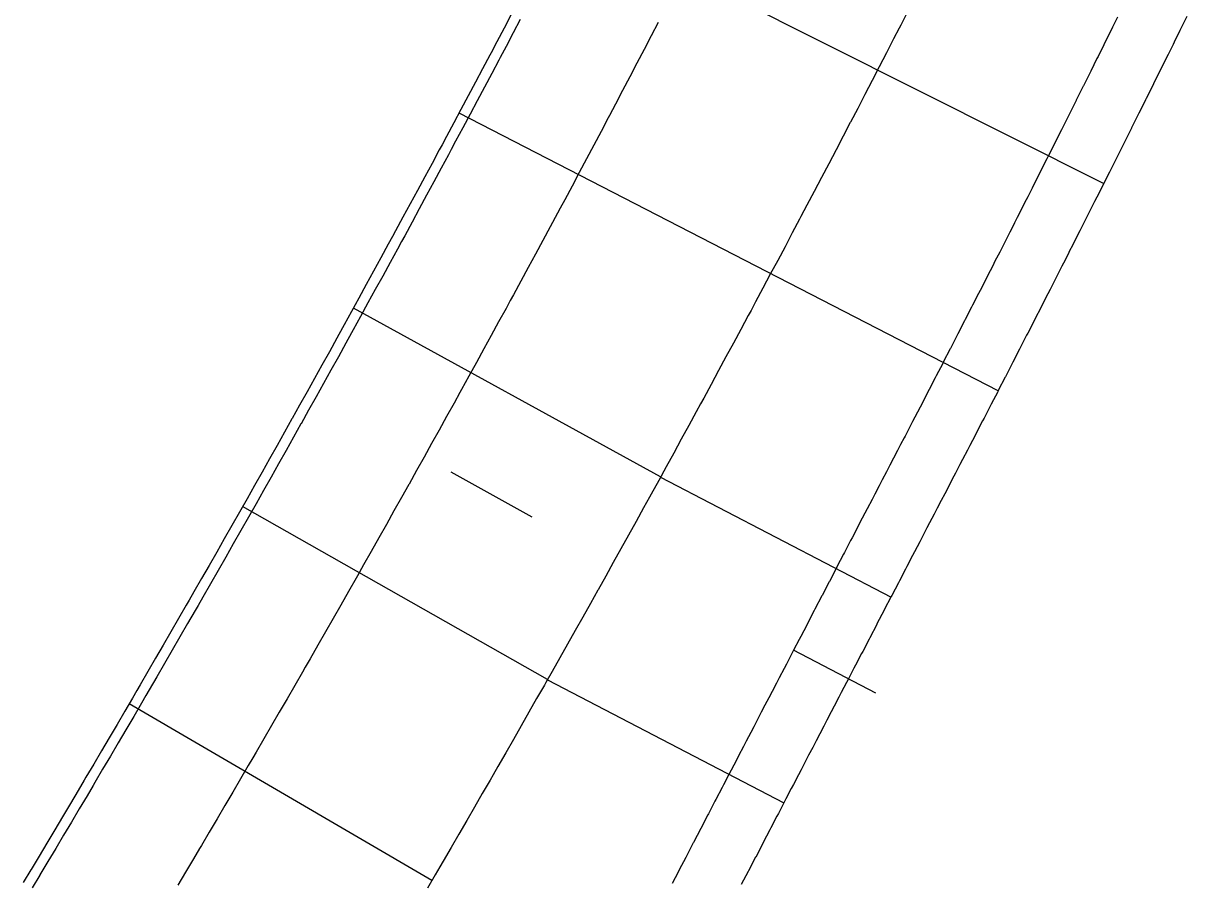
# Model space of a CAD drawing. Extents: x 2145147 to 2158018, y 137519 to 148068.
# Drawn here: x 2150523 to 2150598.2, y 144029.1 to 144084.6 of the extents above; entities that cross this region are included whole.
import ezdxf

# ---------------------------------------------------------------- set-up
doc = ezdxf.new("R2010")
doc.units = 0
for name, color, linetype in [('PR_Align_Ramp_B', 7, 'Continuous'), ('PR_Align_Ramp_F', 7, 'Continuous'), ('PR_Joint_Contraction', 7, 'Continuous'), ('PR_Joint_Long', 7, 'Continuous'), ('PR_Road_Concrete', 7, 'Continuous')]:
    doc.layers.add(name, color=color, linetype=linetype)

msp = doc.modelspace()

# ---------------------------------------------------------------- linework, layer by layer
at = {"layer": 'PR_Align_Ramp_B'}
msp.add_lwpolyline([(2150578.087, 144041.241), (2150572.765, 144044.011)], dxfattribs=at)
at = {"layer": 'PR_Align_Ramp_F'}
msp.add_lwpolyline([(2150555.869, 144052.612), (2150550.627, 144055.531)], dxfattribs=at)
at = {"layer": 'PR_Joint_Contraction'}
for p, q in [((2150592.816, 144074.185), (2150557.945, 144091.715)), ((2150585.991, 144060.781), (2150551.138, 144078.754)), ((2150564.171, 144055.223), (2150544.308, 144066.144)), ((2150564.166, 144055.213), (2150579.069, 144047.457)), ((2150556.859, 144042.125), (2150537.14, 144053.302)), ((2150556.851, 144042.11), (2150572.143, 144034.152)), ((2150549.379, 144029.124), (2150529.806, 144040.556))]:
    msp.add_line(p, q, dxfattribs=at)
at = {"layer": 'PR_Joint_Long'}
for points in [[(2150580.156, 144085.34), (2150579.696, 144084.443), (2150579.596, 144084.248), (2150579.233, 144083.542), (2150578.771, 144082.644), (2150578.308, 144081.746), (2150577.844, 144080.848), (2150577.379, 144079.951), (2150576.913, 144079.054), (2150576.448, 144078.16), (2150576.438, 144078.142), (2150575.98, 144077.262), (2150575.512, 144076.366), (2150575.043, 144075.471), (2150574.573, 144074.576), (2150574.103, 144073.682), (2150573.632, 144072.789), (2150573.247, 144072.06), (2150573.159, 144071.893), (2150572.687, 144071.001), (2150572.214, 144070.109), (2150571.74, 144069.216), (2150571.265, 144068.325), (2150570.789, 144067.433), (2150570.313, 144066.543), (2150570.018, 144065.992), (2150569.834, 144065.65), (2150569.357, 144064.761), (2150568.878, 144063.872), (2150568.398, 144062.982), (2150567.918, 144062.093), (2150567.437, 144061.205), (2150566.955, 144060.318), (2150566.752, 144059.943), (2150566.471, 144059.428), (2150565.988, 144058.542), (2150565.504, 144057.655), (2150565.019, 144056.768), (2150564.533, 144055.882), (2150564.047, 144054.997), (2150563.56, 144054.113), (2150563.45, 144053.914), (2150563.071, 144053.226), (2150562.582, 144052.343), (2150562.092, 144051.459), (2150561.602, 144050.575), (2150561.111, 144049.692), (2150560.619, 144048.81), (2150560.127, 144047.93), (2150560.113, 144047.905), (2150559.632, 144047.046), (2150559.138, 144046.164), (2150558.643, 144045.284), (2150558.147, 144044.403), (2150557.65, 144043.523), (2150557.153, 144042.644), (2150556.743, 144041.92), (2150556.654, 144041.763), (2150556.156, 144040.886), (2150555.656, 144040.008), (2150555.155, 144039.13), (2150554.654, 144038.252), (2150554.152, 144037.375), (2150553.65, 144036.5), (2150553.335, 144035.951), (2150553.145, 144035.621), (2150552.642, 144034.747), (2150552.137, 144033.872), (2150551.631, 144032.997), (2150551.124, 144032.123), (2150550.617, 144031.249), (2150550.109, 144030.377), (2150549.891, 144030.002), (2150549.599, 144029.502), (2150549.09, 144028.63)], [(2150564.023, 144084.612), (2150563.569, 144083.74), (2150563.106, 144082.855), (2150562.643, 144081.971), (2150562.179, 144081.087), (2150561.715, 144080.204), (2150561.249, 144079.32), (2150560.868, 144078.599), (2150560.783, 144078.438), (2150560.316, 144077.556), (2150559.849, 144076.674), (2150559.38, 144075.792), (2150558.911, 144074.911), (2150558.441, 144074.03), (2150557.97, 144073.15), (2150557.678, 144072.606), (2150557.499, 144072.27), (2150557.026, 144071.391), (2150556.553, 144070.512), (2150556.079, 144069.633), (2150555.604, 144068.755), (2150555.129, 144067.877), (2150554.653, 144067), (2150554.453, 144066.632), (2150554.176, 144066.123), (2150553.698, 144065.246), (2150553.22, 144064.37), (2150552.741, 144063.494), (2150552.261, 144062.619), (2150551.78, 144061.744), (2150551.298, 144060.87), (2150551.192, 144060.677), (2150550.816, 144059.996), (2150550.333, 144059.122), (2150549.849, 144058.249), (2150549.365, 144057.376), (2150548.879, 144056.504), (2150548.393, 144055.632), (2150547.906, 144054.76), (2150547.896, 144054.741), (2150547.419, 144053.889), (2150546.931, 144053.019), (2150546.441, 144052.149), (2150545.952, 144051.279), (2150545.461, 144050.409), (2150544.969, 144049.54), (2150544.564, 144048.824), (2150544.478, 144048.672), (2150543.984, 144047.804), (2150543.491, 144046.936), (2150542.996, 144046.069), (2150542.501, 144045.202), (2150542.005, 144044.336), (2150541.508, 144043.47), (2150541.197, 144042.928), (2150541.011, 144042.605), (2150540.513, 144041.74), (2150540.014, 144040.875), (2150539.514, 144040.011), (2150539.014, 144039.147), (2150538.512, 144038.284), (2150538.01, 144037.421), (2150537.796, 144037.052), (2150537.508, 144036.559), (2150537.004, 144035.696), (2150536.5, 144034.835), (2150535.995, 144033.974), (2150535.489, 144033.113), (2150534.983, 144032.253), (2150534.475, 144031.393), (2150534.359, 144031.197), (2150533.968, 144030.534), (2150533.459, 144029.675), (2150532.949, 144028.816)], [(2150593.717, 144084.961), (2150593.396, 144084.312), (2150593.274, 144084.064), (2150592.926, 144083.362), (2150592.83, 144083.168), (2150592.455, 144082.413), (2150592.385, 144082.273), (2150591.984, 144081.465), (2150591.94, 144081.377), (2150591.512, 144080.517), (2150591.494, 144080.482), (2150591.048, 144079.587), (2150591.039, 144079.569), (2150590.601, 144078.693), (2150590.566, 144078.622), (2150590.565, 144078.621), (2150590.154, 144077.798), (2150590.091, 144077.674), (2150589.705, 144076.904), (2150589.616, 144076.727), (2150589.256, 144076.011), (2150589.141, 144075.78), (2150588.807, 144075.117), (2150588.664, 144074.834), (2150588.357, 144074.224), (2150588.187, 144073.888), (2150587.906, 144073.332), (2150587.71, 144072.943), (2150587.455, 144072.439), (2150587.231, 144071.998), (2150587.052, 144071.644), (2150587.003, 144071.547), (2150586.752, 144071.053), (2150586.551, 144070.656), (2150586.273, 144070.108), (2150586.098, 144069.764), (2150585.792, 144069.164), (2150585.644, 144068.873), (2150585.311, 144068.22), (2150585.19, 144067.982), (2150584.829, 144067.277), (2150584.735, 144067.092), (2150584.347, 144066.334), (2150584.279, 144066.201), (2150583.864, 144065.391), (2150583.823, 144065.311), (2150583.501, 144064.685), (2150583.38, 144064.449), (2150583.366, 144064.422), (2150582.909, 144063.533), (2150582.895, 144063.507), (2150582.451, 144062.644), (2150582.41, 144062.565), (2150581.992, 144061.755), (2150581.924, 144061.624), (2150581.533, 144060.867), (2150581.438, 144060.683), (2150581.073, 144059.979), (2150580.95, 144059.742), (2150580.613, 144059.091), (2150580.462, 144058.802), (2150580.152, 144058.204), (2150579.974, 144057.862), (2150579.913, 144057.746), (2150579.69, 144057.317), (2150579.485, 144056.922), (2150579.228, 144056.43), (2150578.996, 144055.983), (2150578.767, 144055.542), (2150578.507, 144055.043), (2150578.305, 144054.655), (2150578.018, 144054.103), (2150577.843, 144053.768), (2150577.529, 144053.164), (2150577.382, 144052.881), (2150577.039, 144052.224), (2150576.92, 144051.994), (2150576.55, 144051.284), (2150576.458, 144051.107), (2150576.061, 144050.345), (2150575.997, 144050.22), (2150575.572, 144049.405), (2150575.535, 144049.333), (2150575.083, 144048.465), (2150575.073, 144048.446), (2150574.612, 144047.559), (2150574.594, 144047.526), (2150574.15, 144046.672), (2150574.105, 144046.586), (2150573.688, 144045.785), (2150573.616, 144045.646), (2150573.227, 144044.898), (2150573.127, 144044.707), (2150572.765, 144044.011), (2150572.638, 144043.767), (2150572.303, 144043.124), (2150572.149, 144042.827), (2150571.842, 144042.237), (2150571.66, 144041.888), (2150571.38, 144041.35), (2150571.171, 144040.948), (2150570.918, 144040.463), (2150570.682, 144040.008), (2150570.457, 144039.576), (2150570.193, 144039.069), (2150569.995, 144038.688), (2150569.704, 144038.129), (2150569.533, 144037.801), (2150569.215, 144037.189), (2150569.072, 144036.914), (2150568.725, 144036.25), (2150568.61, 144036.027), (2150568.236, 144035.31), (2150568.148, 144035.14), (2150567.747, 144034.37), (2150567.687, 144034.253), (2150567.258, 144033.431), (2150567.225, 144033.366), (2150566.769, 144032.491), (2150566.763, 144032.479), (2150566.301, 144031.592), (2150566.28, 144031.551), (2150565.84, 144030.705), (2150565.791, 144030.611), (2150565.378, 144029.818), (2150565.302, 144029.672), (2150564.916, 144028.931)]]:
    msp.add_lwpolyline(points, dxfattribs=at)
at = {"layer": 'PR_Road_Concrete'}
for points in [[(2150554.507, 144085.118), (2150554.046, 144084.241), (2150553.584, 144083.364), (2150553.206, 144082.649), (2150553.121, 144082.488), (2150552.658, 144081.613), (2150552.194, 144080.738), (2150551.729, 144079.863), (2150551.263, 144078.988), (2150550.797, 144078.114), (2150550.329, 144077.241), (2150550.04, 144076.701), (2150549.861, 144076.368), (2150549.393, 144075.495), (2150548.923, 144074.622), (2150548.453, 144073.75), (2150547.982, 144072.879), (2150547.51, 144072.008), (2150547.038, 144071.137), (2150546.839, 144070.772), (2150546.564, 144070.267), (2150546.09, 144069.397), (2150545.615, 144068.527), (2150545.14, 144067.658), (2150544.663, 144066.79), (2150544.186, 144065.921), (2150543.708, 144065.054), (2150543.603, 144064.861), (2150543.23, 144064.186), (2150542.75, 144063.319), (2150542.27, 144062.453), (2150541.789, 144061.586), (2150541.308, 144060.721), (2150540.825, 144059.855), (2150540.342, 144058.99), (2150540.331, 144058.971), (2150539.858, 144058.126), (2150539.374, 144057.262), (2150538.888, 144056.398), (2150538.402, 144055.535), (2150537.915, 144054.672), (2150537.427, 144053.81), (2150537.025, 144053.099), (2150536.939, 144052.948), (2150536.45, 144052.087), (2150535.96, 144051.226), (2150535.469, 144050.365), (2150534.978, 144049.505), (2150534.486, 144048.645), (2150533.993, 144047.786), (2150533.684, 144047.248), (2150533.499, 144046.927), (2150533.005, 144046.068), (2150532.509, 144045.21), (2150532.013, 144044.352), (2150531.517, 144043.495), (2150531.019, 144042.639), (2150530.521, 144041.782), (2150530.308, 144041.416), (2150530.022, 144040.926), (2150529.523, 144040.071), (2150529.022, 144039.216), (2150528.521, 144038.361), (2150528.019, 144037.507), (2150527.516, 144036.653), (2150527.013, 144035.8), (2150526.898, 144035.605), (2150526.509, 144034.947), (2150526.004, 144034.095), (2150525.498, 144033.243), (2150524.992, 144032.392), (2150524.485, 144031.54), (2150523.977, 144030.69), (2150523.468, 144029.84), (2150523.453, 144029.814), (2150522.959, 144028.99)], [(2150555.097, 144084.808), (2150554.636, 144083.93), (2150554.174, 144083.053), (2150553.796, 144082.337), (2150553.711, 144082.177), (2150553.247, 144081.301), (2150552.783, 144080.425), (2150552.317, 144079.55), (2150551.851, 144078.675), (2150551.385, 144077.8), (2150550.917, 144076.926), (2150550.628, 144076.386), (2150550.449, 144076.052), (2150549.98, 144075.179), (2150549.51, 144074.306), (2150549.04, 144073.434), (2150548.568, 144072.562), (2150548.096, 144071.69), (2150547.623, 144070.819), (2150547.425, 144070.453), (2150547.15, 144069.948), (2150546.675, 144069.078), (2150546.2, 144068.208), (2150545.724, 144067.338), (2150545.248, 144066.469), (2150544.77, 144065.6), (2150544.292, 144064.732), (2150544.186, 144064.54), (2150543.813, 144063.864), (2150543.334, 144062.996), (2150542.853, 144062.129), (2150542.372, 144061.263), (2150541.89, 144060.396), (2150541.408, 144059.531), (2150540.924, 144058.665), (2150540.913, 144058.645), (2150540.44, 144057.8), (2150539.955, 144056.936), (2150539.469, 144056.071), (2150538.983, 144055.208), (2150538.496, 144054.344), (2150538.008, 144053.482), (2150537.605, 144052.771), (2150537.519, 144052.619), (2150537.029, 144051.757), (2150536.539, 144050.896), (2150536.048, 144050.034), (2150535.557, 144049.174), (2150535.064, 144048.313), (2150534.571, 144047.454), (2150534.262, 144046.916), (2150534.077, 144046.594), (2150533.582, 144045.735), (2150533.087, 144044.877), (2150532.59, 144044.019), (2150532.093, 144043.161), (2150531.596, 144042.304), (2150531.097, 144041.447), (2150530.884, 144041.081), (2150530.598, 144040.59), (2150530.098, 144039.734), (2150529.597, 144038.879), (2150529.096, 144038.024), (2150528.594, 144037.169), (2150528.091, 144036.315), (2150527.587, 144035.461), (2150527.472, 144035.266), (2150527.083, 144034.608), (2150526.577, 144033.755), (2150526.072, 144032.903), (2150525.565, 144032.051), (2150525.057, 144031.199), (2150524.549, 144030.348), (2150524.04, 144029.497), (2150524.025, 144029.471), (2150523.531, 144028.647)], [(2150598.19, 144084.987), (2150597.922, 144084.443), (2150597.747, 144084.088), (2150597.629, 144083.848), (2150597.452, 144083.49), (2150597.303, 144083.189), (2150596.981, 144082.538), (2150596.859, 144082.29), (2150596.51, 144081.586), (2150596.414, 144081.391), (2150596.038, 144080.635), (2150595.968, 144080.493), (2150595.565, 144079.683), (2150595.521, 144079.595), (2150595.092, 144078.732), (2150595.074, 144078.698), (2150594.627, 144077.8), (2150594.618, 144077.782), (2150594.179, 144076.903), (2150594.143, 144076.833), (2150594.143, 144076.832), (2150593.73, 144076.007), (2150593.667, 144075.882), (2150593.28, 144075.11), (2150593.191, 144074.932), (2150592.83, 144074.214), (2150592.714, 144073.983), (2150592.38, 144073.318), (2150592.237, 144073.034), (2150591.928, 144072.423), (2150591.758, 144072.086), (2150591.477, 144071.528), (2150591.279, 144071.138), (2150591.024, 144070.633), (2150590.8, 144070.19), (2150590.62, 144069.836), (2150590.571, 144069.739), (2150590.319, 144069.243), (2150590.117, 144068.844), (2150589.838, 144068.296), (2150589.663, 144067.95), (2150589.357, 144067.349), (2150589.208, 144067.057), (2150588.874, 144066.402), (2150588.752, 144066.164), (2150588.391, 144065.456), (2150588.296, 144065.271), (2150587.907, 144064.511), (2150587.839, 144064.378), (2150587.423, 144063.565), (2150587.382, 144063.486), (2150587.059, 144062.858), (2150586.938, 144062.62), (2150586.924, 144062.594), (2150586.465, 144061.702), (2150586.452, 144061.676), (2150586.006, 144060.81), (2150585.965, 144060.732), (2150585.546, 144059.919), (2150585.478, 144059.788), (2150585.085, 144059.029), (2150584.99, 144058.844), (2150584.624, 144058.138), (2150584.501, 144057.901), (2150584.163, 144057.248), (2150584.012, 144056.958), (2150583.7, 144056.358), (2150583.522, 144056.016), (2150583.462, 144055.899), (2150583.238, 144055.47), (2150583.033, 144055.076), (2150582.776, 144054.583), (2150582.544, 144054.136), (2150582.315, 144053.696), (2150582.055, 144053.196), (2150581.853, 144052.809), (2150581.566, 144052.257), (2150581.391, 144051.922), (2150581.077, 144051.317), (2150580.93, 144051.035), (2150580.588, 144050.377), (2150580.468, 144050.148), (2150580.099, 144049.438), (2150580.006, 144049.261), (2150579.61, 144048.498), (2150579.545, 144048.373), (2150579.121, 144047.558), (2150579.083, 144047.486), (2150578.631, 144046.619), (2150578.621, 144046.599), (2150578.16, 144045.712), (2150578.142, 144045.679), (2150577.698, 144044.825), (2150577.653, 144044.739), (2150577.236, 144043.938), (2150577.164, 144043.8), (2150576.775, 144043.051), (2150576.675, 144042.86), (2150576.313, 144042.164), (2150576.186, 144041.92), (2150575.851, 144041.277), (2150575.697, 144040.981), (2150575.39, 144040.39), (2150575.208, 144040.041), (2150574.928, 144039.503), (2150574.719, 144039.101), (2150574.466, 144038.616), (2150574.23, 144038.162), (2150574.005, 144037.729), (2150573.741, 144037.222), (2150573.543, 144036.842), (2150573.252, 144036.282), (2150573.081, 144035.955), (2150572.763, 144035.343), (2150572.62, 144035.068), (2150572.274, 144034.403), (2150572.158, 144034.181), (2150571.785, 144033.463), (2150571.696, 144033.294), (2150571.296, 144032.524), (2150571.235, 144032.407), (2150570.807, 144031.584), (2150570.773, 144031.519), (2150570.317, 144030.644), (2150570.311, 144030.632), (2150569.85, 144029.745), (2150569.828, 144029.704), (2150569.388, 144028.858)]]:
    msp.add_lwpolyline(points, dxfattribs=at)

doc.saveas('drawing.dxf')
